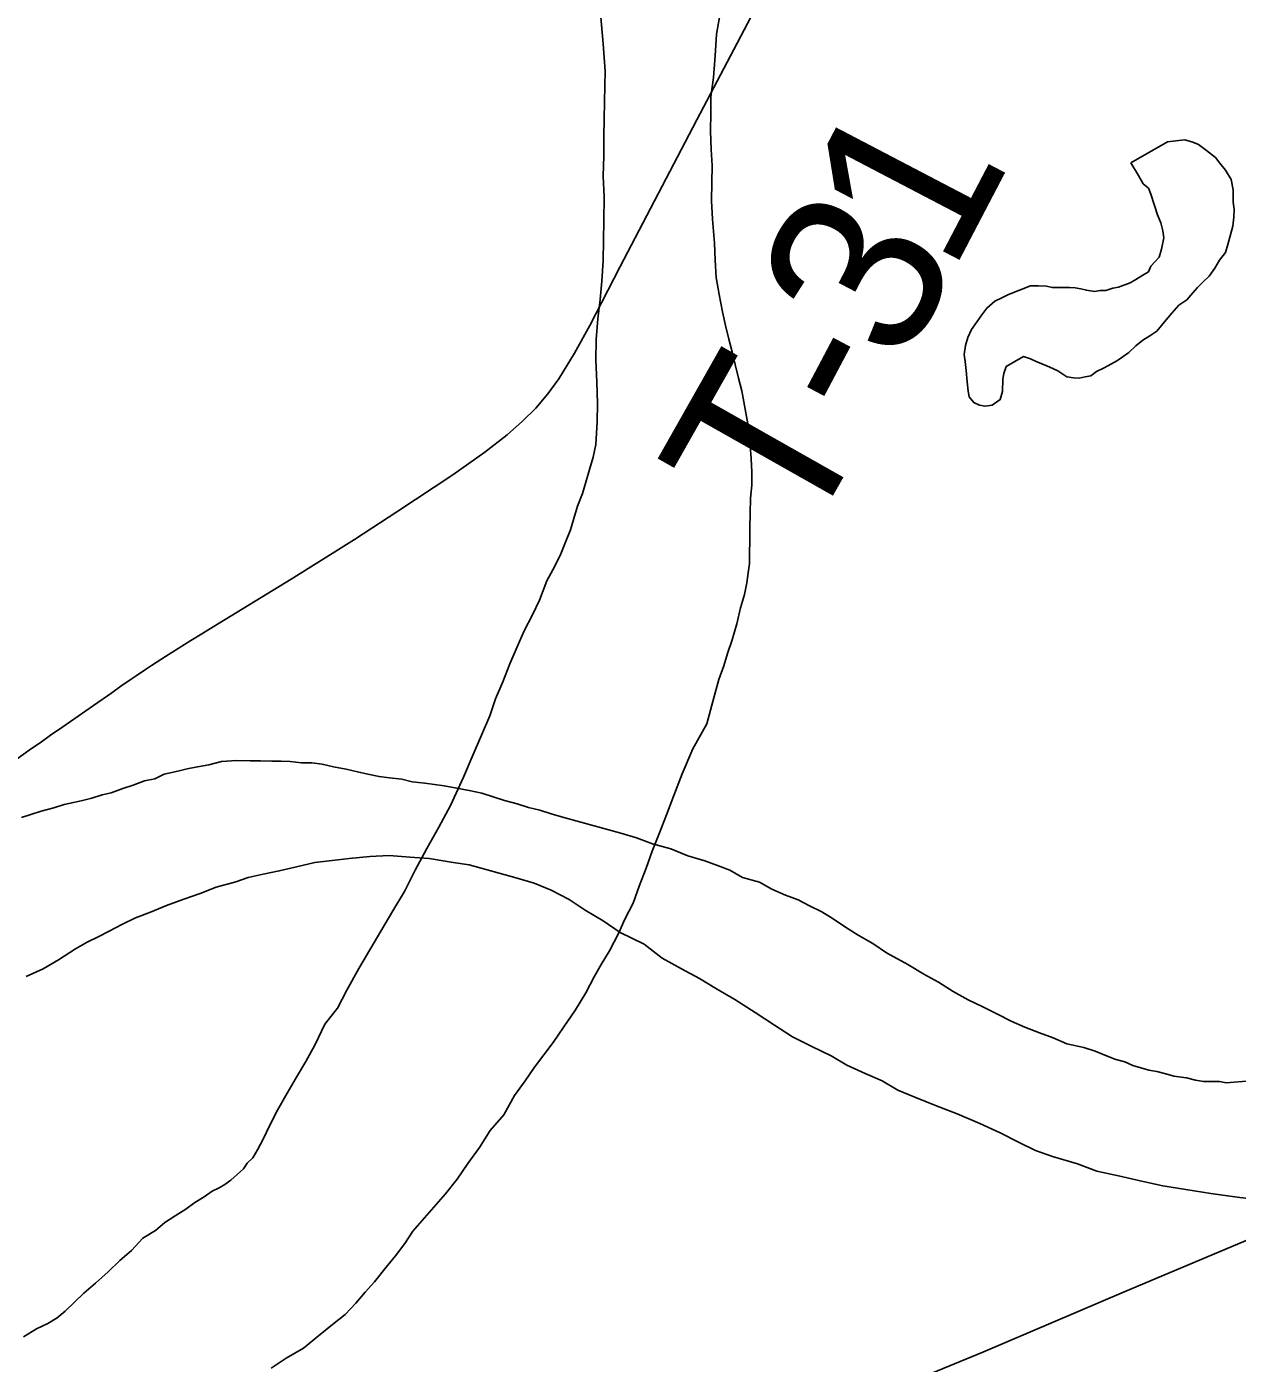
# Model space of a CAD drawing. Extents: x 2.4 to 73.1, y 4.5 to 25.6.
# Drawn here: x 43.7191 to 43.9204, y 21.8373 to 22.0596 of the extents above; entities that cross this region are included whole.
import ezdxf

# ---------------------------------------------------------------- set-up
doc = ezdxf.new("R2010")
doc.units = 0
for name, color, linetype in [('GM_X_County_Road', 7, 'Continuous'), ('GM_X_Major_River', 7, 'Continuous'), ('GM_X_Minor_Lake', 7, 'Continuous'), ('GM_X_Township_Road', 7, 'Continuous'), ('GM_X_Township_Road_Text', 7, 'Continuous')]:
    doc.layers.add(name, color=color, linetype=linetype)

msp = doc.modelspace()

# ---------------------------------------------------------------- linework, layer by layer
at = {"layer": 'GM_X_County_Road'}
msp.add_lwpolyline([(43.56373, 21.70711), (43.59094, 21.7184), (43.61354, 21.72802), (43.6244, 21.73266), (43.64357, 21.74079), (43.66735, 21.75081), (43.7009, 21.76485), (43.72581, 21.77537), (43.73614, 21.7797), (43.74533, 21.7835), (43.75735, 21.7886), (43.78027, 21.79823), (43.79434, 21.80407), (43.81384, 21.81222), (43.83244, 21.8201), (43.86772, 21.83485), (43.87807, 21.83912), (43.9015, 21.84914), (43.93559, 21.8635), (43.968, 21.87706), (43.98261, 21.8832), (44.00179, 21.89133), (44.06203, 21.91649), (44.07067, 21.92016)], dxfattribs=at)
at = {"layer": 'GM_X_Major_River'}
for points in [[(43.81431, 22.06438), (43.81495, 22.05677), (43.8151, 22.05449), (43.81526, 22.05221), (43.81522, 22.04974), (43.81518, 22.04708), (43.81513, 22.04423), (43.81509, 22.04138), (43.81504, 22.03815), (43.81498, 22.03473), (43.81512, 22.03131), (43.81506, 22.02732), (43.81501, 22.02409), (43.81495, 22.02067), (43.81471, 22.01725), (43.81447, 22.01422), (43.81404, 22.01099), (43.8138, 22.00758), (43.81374, 22.00416), (43.81388, 22.00055), (43.81401, 21.99693), (43.81396, 21.99389), (43.81371, 21.9901), (43.8133, 21.98801), (43.8127, 21.98593), (43.81209, 21.98385), (43.81149, 21.98196), (43.8107, 21.97988), (43.8101, 21.9778), (43.8095, 21.97591), (43.8087, 21.97384), (43.80791, 21.97195), (43.80693, 21.96988), (43.80556, 21.96743), (43.80437, 21.96422), (43.80319, 21.96176), (43.80182, 21.95913), (43.80063, 21.95648), (43.79945, 21.95365), (43.79826, 21.95063), (43.79707, 21.9478), (43.79608, 21.94497), (43.7947, 21.94176), (43.79332, 21.93855), (43.79173, 21.93478), (43.78957, 21.93006), (43.78761, 21.92648), (43.78565, 21.9229), (43.78369, 21.91932), (43.78193, 21.91574), (43.77997, 21.91254), (43.77431, 21.90294), (43.77235, 21.89936), (43.77078, 21.89635), (43.76865, 21.89372), (43.76707, 21.89033), (43.76551, 21.8875), (43.76394, 21.88487), (43.76238, 21.88223), (43.76082, 21.87941), (43.75944, 21.87677), (43.75846, 21.87469), (43.75748, 21.87281), (43.7567, 21.87149), (43.75573, 21.87056), (43.75515, 21.86962), (43.75303, 21.86775), (43.75206, 21.86701), (43.7511, 21.86645), (43.74995, 21.8659), (43.74861, 21.86497), (43.74707, 21.86405), (43.74553, 21.86293), (43.7438, 21.86182), (43.74207, 21.8607), (43.74053, 21.8594), (43.73842, 21.8581), (43.73649, 21.85604), (43.73456, 21.85437), (43.73263, 21.8525), (43.73051, 21.85063), (43.72858, 21.84895), (43.72703, 21.84746), (43.72549, 21.84596), (43.72414, 21.84484), (43.7226, 21.84392), (43.72069, 21.843), (43.71857, 21.8417)], [(43.71857, 21.8417), (43.72069, 21.843), (43.7226, 21.84392), (43.72414, 21.84484), (43.72549, 21.84596), (43.72703, 21.84746), (43.72858, 21.84895), (43.73051, 21.85063), (43.73263, 21.8525), (43.73456, 21.85437), (43.73649, 21.85604), (43.73842, 21.8581), (43.74053, 21.8594), (43.74207, 21.8607), (43.7438, 21.86182), (43.74553, 21.86293), (43.74707, 21.86405), (43.74861, 21.86497), (43.74995, 21.8659), (43.7511, 21.86645), (43.75206, 21.86701), (43.75303, 21.86775), (43.75515, 21.86962), (43.75573, 21.87056), (43.7567, 21.87149), (43.75748, 21.87281), (43.75846, 21.87469), (43.75944, 21.87677), (43.76082, 21.87941), (43.76238, 21.88223), (43.76394, 21.88487), (43.76551, 21.8875), (43.76707, 21.89033), (43.76865, 21.89372), (43.77078, 21.89635), (43.77235, 21.89936), (43.77431, 21.90294), (43.77997, 21.91254), (43.78193, 21.91574), (43.78369, 21.91932), (43.78565, 21.9229), (43.78761, 21.92648), (43.78957, 21.93006), (43.79173, 21.93478), (43.79332, 21.93855), (43.7947, 21.94176), (43.79608, 21.94497), (43.79707, 21.9478), (43.79826, 21.95063), (43.79945, 21.95365), (43.80063, 21.95648), (43.80182, 21.95913), (43.80319, 21.96176), (43.80437, 21.96422), (43.80556, 21.96743), (43.80693, 21.96988), (43.80791, 21.97195), (43.8087, 21.97384), (43.8095, 21.97591), (43.8101, 21.9778), (43.8107, 21.97988), (43.81149, 21.98196), (43.81209, 21.98385), (43.8127, 21.98593), (43.8133, 21.98801), (43.81371, 21.9901), (43.81396, 21.99389), (43.81401, 21.99693), (43.81388, 22.00055), (43.81374, 22.00416), (43.8138, 22.00758), (43.81404, 22.01099), (43.81447, 22.01422), (43.81471, 22.01725), (43.81495, 22.02067), (43.81501, 22.02409), (43.81506, 22.02732), (43.81512, 22.03131), (43.81498, 22.03473), (43.81504, 22.03815), (43.81509, 22.04138), (43.81513, 22.04423), (43.81518, 22.04708), (43.81522, 22.04974), (43.81526, 22.05221), (43.8151, 22.05449), (43.81495, 22.05677), (43.81431, 22.06438)], [(43.8397, 21.9855), (43.83954, 21.98779), (43.83938, 21.98988), (43.83923, 21.99235), (43.83801, 21.99902), (43.83747, 22.00112), (43.83693, 22.00341), (43.8364, 22.00551), (43.83586, 22.00761), (43.83532, 22.00989), (43.83479, 22.01218), (43.83426, 22.01504), (43.83374, 22.0179), (43.83359, 22.02075), (43.83345, 22.02361), (43.83313, 22.0276), (43.83299, 22.03064), (43.83303, 22.03368), (43.83308, 22.03653), (43.83293, 22.03919), (43.83279, 22.04224), (43.83284, 22.04528), (43.83288, 22.04794), (43.83331, 22.05116), (43.83356, 22.05477), (43.8338, 22.05837), (43.83443, 22.06178)], [(43.83443, 22.06178), (43.8338, 22.05837), (43.83356, 22.05477), (43.83331, 22.05116), (43.83288, 22.04794), (43.83284, 22.04528), (43.83279, 22.04224), (43.83293, 22.03919), (43.83308, 22.03653), (43.83303, 22.03368), (43.83299, 22.03064), (43.83313, 22.0276), (43.83345, 22.02361), (43.83359, 22.02075), (43.83374, 22.0179), (43.83426, 22.01504), (43.83479, 22.01218), (43.83532, 22.00989), (43.83586, 22.00761), (43.8364, 22.00551), (43.83693, 22.00341), (43.83747, 22.00112), (43.83801, 21.99902), (43.83923, 21.99235), (43.83938, 21.98988), (43.83954, 21.98779), (43.8397, 21.9855)], [(43.75976, 21.83648), (43.76226, 21.83815), (43.76514, 21.83981), (43.76764, 21.84187), (43.76996, 21.84373), (43.77207, 21.8454), (43.77381, 21.84728), (43.77537, 21.84915), (43.77691, 21.85084), (43.77885, 21.85328), (43.7804, 21.85515), (43.78196, 21.85722), (43.78332, 21.85929), (43.78874, 21.86547), (43.79068, 21.86791), (43.79244, 21.87054), (43.79438, 21.87317), (43.79614, 21.87599), (43.79846, 21.87862), (43.80022, 21.88182), (43.80197, 21.88426), (43.80353, 21.88652), (43.80508, 21.88858), (43.80664, 21.89065), (43.80839, 21.89328), (43.81034, 21.8961), (43.81209, 21.89892), (43.81346, 21.90156), (43.81464, 21.90363), (43.816, 21.90589), (43.81757, 21.9089), (43.81856, 21.91117), (43.81993, 21.91381), (43.82093, 21.91664), (43.82212, 21.91966), (43.82311, 21.92249), (43.8243, 21.92552), (43.82549, 21.92854), (43.82668, 21.93175), (43.82807, 21.93534), (43.82984, 21.93949), (43.83219, 21.94363), (43.8334, 21.94817), (43.83421, 21.95101), (43.83501, 21.95328), (43.83561, 21.95536), (43.83641, 21.95762), (43.83721, 21.96027), (43.83782, 21.96292), (43.83843, 21.96519), (43.83884, 21.96709), (43.83905, 21.96879), (43.83927, 21.97031), (43.83929, 21.97202), (43.83933, 21.97411), (43.83936, 21.9762), (43.8394, 21.97867), (43.83944, 21.98114), (43.83966, 21.98341), (43.8397, 21.9855)], [(43.8397, 21.9855), (43.83966, 21.98341), (43.83944, 21.98114), (43.8394, 21.97867), (43.83936, 21.9762), (43.83933, 21.97411), (43.83929, 21.97202), (43.83927, 21.97031), (43.83905, 21.96879), (43.83884, 21.96709), (43.83843, 21.96519), (43.83782, 21.96292), (43.83721, 21.96027), (43.83641, 21.95762), (43.83561, 21.95536), (43.83501, 21.95328), (43.83421, 21.95101), (43.8334, 21.94817), (43.83219, 21.94363), (43.82984, 21.93949), (43.82807, 21.93534), (43.82668, 21.93175), (43.82549, 21.92854), (43.8243, 21.92552), (43.82311, 21.92249), (43.82212, 21.91966), (43.82093, 21.91664), (43.81993, 21.91381), (43.81856, 21.91117), (43.81757, 21.9089), (43.816, 21.90589), (43.81464, 21.90363), (43.81346, 21.90156), (43.81209, 21.89892), (43.81034, 21.8961), (43.80839, 21.89328), (43.80664, 21.89065), (43.80508, 21.88858), (43.80353, 21.88652), (43.80197, 21.88426), (43.80022, 21.88182), (43.79846, 21.87862), (43.79614, 21.87599), (43.79438, 21.87317), (43.79244, 21.87054), (43.79068, 21.86791), (43.78874, 21.86547), (43.78332, 21.85929), (43.78196, 21.85722), (43.7804, 21.85515), (43.77885, 21.85328), (43.77691, 21.85084), (43.77537, 21.84915), (43.77381, 21.84728), (43.77207, 21.8454), (43.76996, 21.84373), (43.76764, 21.84187), (43.76514, 21.83981), (43.76226, 21.83815), (43.75976, 21.83648)], [(43.90568, 21.88604), (43.90436, 21.88645), (43.90303, 21.88685), (43.90171, 21.88744), (43.90019, 21.88784), (43.89868, 21.88844), (43.89679, 21.88923), (43.8949, 21.88983), (43.89206, 21.89045), (43.88979, 21.89143), (43.88752, 21.89223), (43.88506, 21.89322), (43.8828, 21.89421), (43.88053, 21.89538), (43.87808, 21.89656), (43.87563, 21.89774), (43.87317, 21.89911), (43.87073, 21.90067), (43.86828, 21.90204), (43.86564, 21.90361), (43.86206, 21.90557), (43.8598, 21.90712), (43.85735, 21.90849), (43.85528, 21.90986), (43.85321, 21.91122), (43.85132, 21.91239), (43.84925, 21.91337), (43.84736, 21.91436), (43.84528, 21.91515), (43.84301, 21.91614), (43.84094, 21.91731), (43.8381, 21.91812), (43.83603, 21.91929), (43.83395, 21.92008), (43.83187, 21.92088), (43.82903, 21.92168), (43.82619, 21.92287), (43.82316, 21.92368), (43.82052, 21.92467), (43.81787, 21.92548), (43.81124, 21.92729), (43.8084, 21.9281), (43.80632, 21.9287), (43.80442, 21.92931), (43.80253, 21.92972), (43.80063, 21.93032), (43.79855, 21.93092), (43.79666, 21.93152), (43.79477, 21.93212), (43.79268, 21.93254), (43.7906, 21.93295), (43.78851, 21.93336), (43.78528, 21.9338), (43.7832, 21.93402), (43.78149, 21.93443), (43.7794, 21.93465), (43.77769, 21.93487), (43.7758, 21.93528), (43.77409, 21.93569), (43.7722, 21.9361), (43.77011, 21.93652), (43.76822, 21.93693), (43.76651, 21.93714), (43.7648, 21.93717), (43.7629, 21.93739), (43.76138, 21.93742), (43.75986, 21.93744), (43.75796, 21.93747), (43.75624, 21.9375), (43.75396, 21.93754), (43.75149, 21.93739), (43.74939, 21.93685), (43.74748, 21.9365), (43.74576, 21.93615), (43.74424, 21.9358), (43.74195, 21.93526), (43.74041, 21.93453), (43.7387, 21.93418), (43.73678, 21.93345), (43.73506, 21.9329), (43.73315, 21.93218), (43.73162, 21.93182), (43.7299, 21.93128), (43.72838, 21.93092), (43.72685, 21.93057), (43.72532, 21.93021), (43.7236, 21.92967), (43.7215, 21.92913), (43.71978, 21.92859), (43.71825, 21.92805)], [(43.71825, 21.92805), (43.71978, 21.92859), (43.7215, 21.92913), (43.7236, 21.92967), (43.72532, 21.93021), (43.72685, 21.93057), (43.72838, 21.93092), (43.7299, 21.93128), (43.73162, 21.93182), (43.73315, 21.93218), (43.73506, 21.9329), (43.73678, 21.93345), (43.7387, 21.93418), (43.74041, 21.93453), (43.74195, 21.93526), (43.74424, 21.9358), (43.74576, 21.93615), (43.74748, 21.9365), (43.74939, 21.93685), (43.75149, 21.93739), (43.75396, 21.93754), (43.75624, 21.9375), (43.75796, 21.93747), (43.75986, 21.93744), (43.76138, 21.93742), (43.7629, 21.93739), (43.7648, 21.93717), (43.76651, 21.93714), (43.76822, 21.93693), (43.77011, 21.93652), (43.7722, 21.9361), (43.77409, 21.93569), (43.7758, 21.93528), (43.77769, 21.93487), (43.7794, 21.93465), (43.78149, 21.93443), (43.7832, 21.93402), (43.78528, 21.9338), (43.78851, 21.93336), (43.7906, 21.93295), (43.79268, 21.93254), (43.79477, 21.93212), (43.79666, 21.93152), (43.79855, 21.93092), (43.80063, 21.93032), (43.80253, 21.92972), (43.80442, 21.92931), (43.80632, 21.9287), (43.8084, 21.9281), (43.81124, 21.92729), (43.81787, 21.92548), (43.82052, 21.92467), (43.82316, 21.92368), (43.82619, 21.92287), (43.82903, 21.92168), (43.83187, 21.92088), (43.83395, 21.92008), (43.83603, 21.91929), (43.8381, 21.91812), (43.84094, 21.91731), (43.84301, 21.91614), (43.84528, 21.91515), (43.84736, 21.91436), (43.84925, 21.91337), (43.85132, 21.91239), (43.85321, 21.91122), (43.85528, 21.90986), (43.85735, 21.90849), (43.8598, 21.90712), (43.86206, 21.90557), (43.86564, 21.90361), (43.86828, 21.90204), (43.87073, 21.90067), (43.87317, 21.89911), (43.87563, 21.89774), (43.87808, 21.89656), (43.88053, 21.89538), (43.8828, 21.89421), (43.88506, 21.89322), (43.88752, 21.89223), (43.88979, 21.89143), (43.89206, 21.89045), (43.8949, 21.88983), (43.89679, 21.88923), (43.89868, 21.88844), (43.90019, 21.88784), (43.90171, 21.88744), (43.90303, 21.88685), (43.90436, 21.88645), (43.90568, 21.88604)], [(43.71898, 21.90162), (43.72185, 21.90291), (43.72435, 21.90439), (43.72723, 21.90624), (43.72915, 21.90735), (43.73106, 21.90827), (43.73279, 21.90919), (43.7349, 21.9103), (43.7372, 21.9114), (43.73968, 21.91231), (43.74236, 21.91341), (43.74523, 21.9145), (43.74791, 21.91541), (43.75059, 21.9165), (43.75384, 21.9174), (43.75594, 21.91812), (43.75842, 21.91865), (43.76109, 21.91918), (43.76396, 21.91989), (43.76701, 21.92061), (43.76987, 21.92094), (43.77273, 21.92127), (43.77616, 21.9216), (43.77939, 21.92173), (43.78281, 21.92149), (43.78604, 21.92125), (43.79002, 21.92061), (43.79268, 21.92019), (43.80063, 21.91797), (43.80347, 21.91716), (43.80631, 21.91597), (43.80932, 21.91441), (43.81196, 21.91265), (43.81497, 21.91089), (43.8178, 21.90895), (43.82176, 21.90698), (43.82477, 21.90465), (43.82797, 21.90289), (43.83099, 21.90132), (43.83381, 21.89957), (43.83683, 21.89781), (43.84022, 21.89566), (43.84342, 21.89352), (43.84643, 21.89157), (43.84964, 21.89), (43.85285, 21.88843), (43.85549, 21.88686), (43.85851, 21.88548), (43.86134, 21.8843), (43.86398, 21.88273), (43.86681, 21.88155), (43.87021, 21.88016), (43.87381, 21.87877), (43.87759, 21.87719), (43.88098, 21.87562), (43.884, 21.87405), (43.88683, 21.87267), (43.88967, 21.87167), (43.89383, 21.87047), (43.89705, 21.86927), (43.90065, 21.86845)], [(43.90065, 21.86845), (43.89705, 21.86927), (43.89383, 21.87047), (43.88967, 21.87167), (43.88683, 21.87267), (43.884, 21.87405), (43.88098, 21.87562), (43.87759, 21.87719), (43.87381, 21.87877), (43.87021, 21.88016), (43.86681, 21.88155), (43.86398, 21.88273), (43.86134, 21.8843), (43.85851, 21.88548), (43.85549, 21.88686), (43.85285, 21.88843), (43.84964, 21.89), (43.84643, 21.89157), (43.84342, 21.89352), (43.84022, 21.89566), (43.83683, 21.89781), (43.83381, 21.89957), (43.83099, 21.90132), (43.82797, 21.90289), (43.82477, 21.90465), (43.82176, 21.90698), (43.8178, 21.90895), (43.81497, 21.91089), (43.81196, 21.91265), (43.80932, 21.91441), (43.80631, 21.91597), (43.80347, 21.91716), (43.80063, 21.91797), (43.79268, 21.92019), (43.79002, 21.92061), (43.78604, 21.92125), (43.78281, 21.92149), (43.77939, 21.92173), (43.77616, 21.9216), (43.77273, 21.92127), (43.76987, 21.92094), (43.76701, 21.92061), (43.76396, 21.91989), (43.76109, 21.91918), (43.75842, 21.91865), (43.75594, 21.91812), (43.75384, 21.9174), (43.75059, 21.9165), (43.74791, 21.91541), (43.74523, 21.9145), (43.74236, 21.91341), (43.73968, 21.91231), (43.7372, 21.9114), (43.7349, 21.9103), (43.73279, 21.90919), (43.73106, 21.90827), (43.72915, 21.90735), (43.72723, 21.90624), (43.72435, 21.90439), (43.72185, 21.90291), (43.71898, 21.90162)], [(43.92258, 21.88425), (43.91858, 21.88393), (43.91744, 21.88414), (43.91611, 21.88416), (43.91478, 21.88419), (43.91345, 21.8844), (43.91194, 21.8848), (43.90985, 21.88503), (43.90852, 21.88543), (43.90701, 21.88583), (43.90568, 21.88604)], [(43.90568, 21.88604), (43.90701, 21.88583), (43.90852, 21.88543), (43.90985, 21.88503), (43.91194, 21.8848), (43.91345, 21.8844), (43.91478, 21.88419), (43.91611, 21.88416), (43.91744, 21.88414), (43.91858, 21.88393), (43.92258, 21.88425)], [(43.90065, 21.86845), (43.90425, 21.86764), (43.90804, 21.86681), (43.91184, 21.86618), (43.91601, 21.86554), (43.92037, 21.8649), (43.92455, 21.86445)], [(43.92455, 21.86445), (43.92037, 21.8649), (43.91601, 21.86554), (43.91184, 21.86618), (43.90804, 21.86681), (43.90425, 21.86764), (43.90065, 21.86845)]]:
    msp.add_lwpolyline(points, dxfattribs=at)
at = {"layer": 'GM_X_Minor_Lake'}
for points in [[(43.90269, 22.03694), (43.90399, 22.03483), (43.90473, 22.03349), (43.90567, 22.03272), (43.90603, 22.03176), (43.90658, 22.03004), (43.90712, 22.02832), (43.90767, 22.02698), (43.90803, 22.02565), (43.9082, 22.02451), (43.90779, 22.02261), (43.90739, 22.02129), (43.90604, 22.01979), (43.90564, 22.01885), (43.90468, 22.01829), (43.90353, 22.01755), (43.90257, 22.01699), (43.90066, 22.01626), (43.8997, 22.01609), (43.89856, 22.01573), (43.89761, 22.01574), (43.89665, 22.01557), (43.89532, 22.01578), (43.89438, 22.01599), (43.89343, 22.01619), (43.89248, 22.01621), (43.89153, 22.01622), (43.89058, 22.01624), (43.88963, 22.01625), (43.88868, 22.01646), (43.88735, 22.01648), (43.88602, 22.0165), (43.88238, 22.01504), (43.88123, 22.01448), (43.88008, 22.01393), (43.87873, 22.01281), (43.87795, 22.01169), (43.87717, 22.01056), (43.8762, 22.00924), (43.87561, 22.00792), (43.87521, 22.0066), (43.875, 22.00508), (43.87517, 22.00394), (43.87534, 22.00242), (43.8755, 22.00051), (43.87566, 21.99899), (43.87584, 21.99804), (43.87658, 21.99708), (43.87753, 21.99668), (43.87848, 21.99648), (43.87962, 21.99665), (43.88096, 21.99758), (43.88137, 21.9989), (43.8814, 22.00099), (43.8816, 22.00194), (43.882, 22.00307), (43.88488, 22.00474), (43.88602, 22.00434), (43.88696, 22.00394), (43.88791, 22.00355), (43.88923, 22.00296), (43.89055, 22.00237), (43.89206, 22.00139), (43.89319, 22.00118), (43.89414, 22.00117), (43.8951, 22.00134), (43.89605, 22.00152), (43.89701, 22.00226), (43.89816, 22.00281), (43.89951, 22.00355), (43.90047, 22.00411), (43.90239, 22.00541), (43.90355, 22.00653), (43.9047, 22.00746), (43.90586, 22.0082), (43.90701, 22.00894), (43.90778, 22.00988), (43.90856, 22.01082), (43.90953, 22.01194), (43.91069, 22.01326), (43.91203, 22.01418), (43.913, 22.01531), (43.91378, 22.01625), (43.91475, 22.01718), (43.91571, 22.01812), (43.91668, 22.01943), (43.91746, 22.02075), (43.91843, 22.02206), (43.91884, 22.02339), (43.91964, 22.02641), (43.91986, 22.02793), (43.91988, 22.02926), (43.91971, 22.0304), (43.91973, 22.03154), (43.91974, 22.03249), (43.91939, 22.03421), (43.91846, 22.03574), (43.91753, 22.0369), (43.91678, 22.03786), (43.91528, 22.03902), (43.91396, 22.03999)], [(43.90269, 22.03694), (43.90399, 22.03483), (43.90473, 22.03349), (43.90567, 22.03272), (43.90603, 22.03176), (43.90658, 22.03004), (43.90712, 22.02832), (43.90767, 22.02698), (43.90803, 22.02565), (43.9082, 22.02451), (43.90779, 22.02261), (43.90739, 22.02129), (43.90604, 22.01979), (43.90564, 22.01885), (43.90468, 22.01829), (43.90353, 22.01755), (43.90257, 22.01699), (43.90066, 22.01626), (43.8997, 22.01609), (43.89856, 22.01573), (43.89761, 22.01574), (43.89665, 22.01557), (43.89532, 22.01578), (43.89438, 22.01599), (43.89343, 22.01619), (43.89248, 22.01621), (43.89153, 22.01622), (43.89058, 22.01624), (43.88963, 22.01625), (43.88868, 22.01646), (43.88735, 22.01648), (43.88602, 22.0165), (43.88238, 22.01504), (43.88123, 22.01448), (43.88008, 22.01393), (43.87873, 22.01281), (43.87795, 22.01169), (43.87717, 22.01056), (43.8762, 22.00924), (43.87561, 22.00792), (43.87521, 22.0066), (43.875, 22.00508), (43.87517, 22.00394), (43.87534, 22.00242), (43.8755, 22.00051), (43.87566, 21.99899), (43.87584, 21.99804), (43.87658, 21.99708), (43.87753, 21.99668), (43.87848, 21.99648), (43.87962, 21.99665), (43.88096, 21.99758), (43.88137, 21.9989), (43.8814, 22.00099), (43.8816, 22.00194), (43.882, 22.00307), (43.88488, 22.00474), (43.88602, 22.00434), (43.88696, 22.00394), (43.88791, 22.00355), (43.88923, 22.00296), (43.89055, 22.00237), (43.89206, 22.00139), (43.89319, 22.00118), (43.89414, 22.00117), (43.8951, 22.00134), (43.89605, 22.00152), (43.89701, 22.00226), (43.89816, 22.00281), (43.89951, 22.00355), (43.90047, 22.00411), (43.90239, 22.00541), (43.90355, 22.00653), (43.9047, 22.00746), (43.90586, 22.0082), (43.90701, 22.00894), (43.90778, 22.00988), (43.90856, 22.01082), (43.90953, 22.01194), (43.91069, 22.01326), (43.91203, 22.01418), (43.913, 22.01531), (43.91378, 22.01625), (43.91475, 22.01718), (43.91571, 22.01812), (43.91668, 22.01943), (43.91746, 22.02075), (43.91843, 22.02206), (43.91884, 22.02339), (43.91964, 22.02641), (43.91986, 22.02793), (43.91988, 22.02926), (43.91971, 22.0304), (43.91973, 22.03154), (43.91974, 22.03249), (43.91939, 22.03421), (43.91846, 22.03574), (43.91753, 22.0369), (43.91678, 22.03786), (43.91528, 22.03902), (43.91396, 22.03999)], [(43.91396, 22.03999), (43.91302, 22.04039), (43.91169, 22.04079), (43.91017, 22.04062), (43.90883, 22.04046), (43.90269, 22.03694)], [(43.91396, 22.03999), (43.91302, 22.04039), (43.91169, 22.04079), (43.91017, 22.04062), (43.90883, 22.04046), (43.90269, 22.03694)]]:
    msp.add_lwpolyline(points, dxfattribs=at)
at = {"layer": 'GM_X_Township_Road'}
msp.add_lwpolyline([(43.7175, 21.93781), (43.71951, 21.93925), (43.72154, 21.94068), (43.72306, 21.94175), (43.72509, 21.94318), (43.73018, 21.94672), (43.73324, 21.94883), (43.73475, 21.94989), (43.73627, 21.95095), (43.7373, 21.95164), (43.73883, 21.95267), (43.73986, 21.95335), (43.74219, 21.95486), (43.74322, 21.95554), (43.74638, 21.9575), (43.74823, 21.95863), (43.75008, 21.95978), (43.76308, 21.96771), (43.77362, 21.9743), (43.78065, 21.97889), (43.78998, 21.98507), (43.7953, 21.98885), (43.79898, 21.99171), (43.80154, 21.99397), (43.80374, 21.99618), (43.80575, 21.99853), (43.80759, 22.00105), (43.81018, 22.00529), (43.81275, 22.00991), (43.81771, 22.01959), (43.83055, 22.04409), (43.84009, 22.06226)], dxfattribs=at)

# ---------------------------------------------------------------- texts
at = {"layer": 'GM_X_Township_Road_Text'}
for s, rotation, p in [('1', 62.3946, (43.87287, 22.01825)), ('3', 62.3192, (43.86472, 22.00271)), ('-', 62.1139, (43.85921, 21.9923)), ('T', 60.4975, (43.84833, 21.97304))]:
    msp.add_text(s, height=0.02841, rotation=rotation, dxfattribs=at).set_placement(p)

doc.saveas('drawing.dxf')
